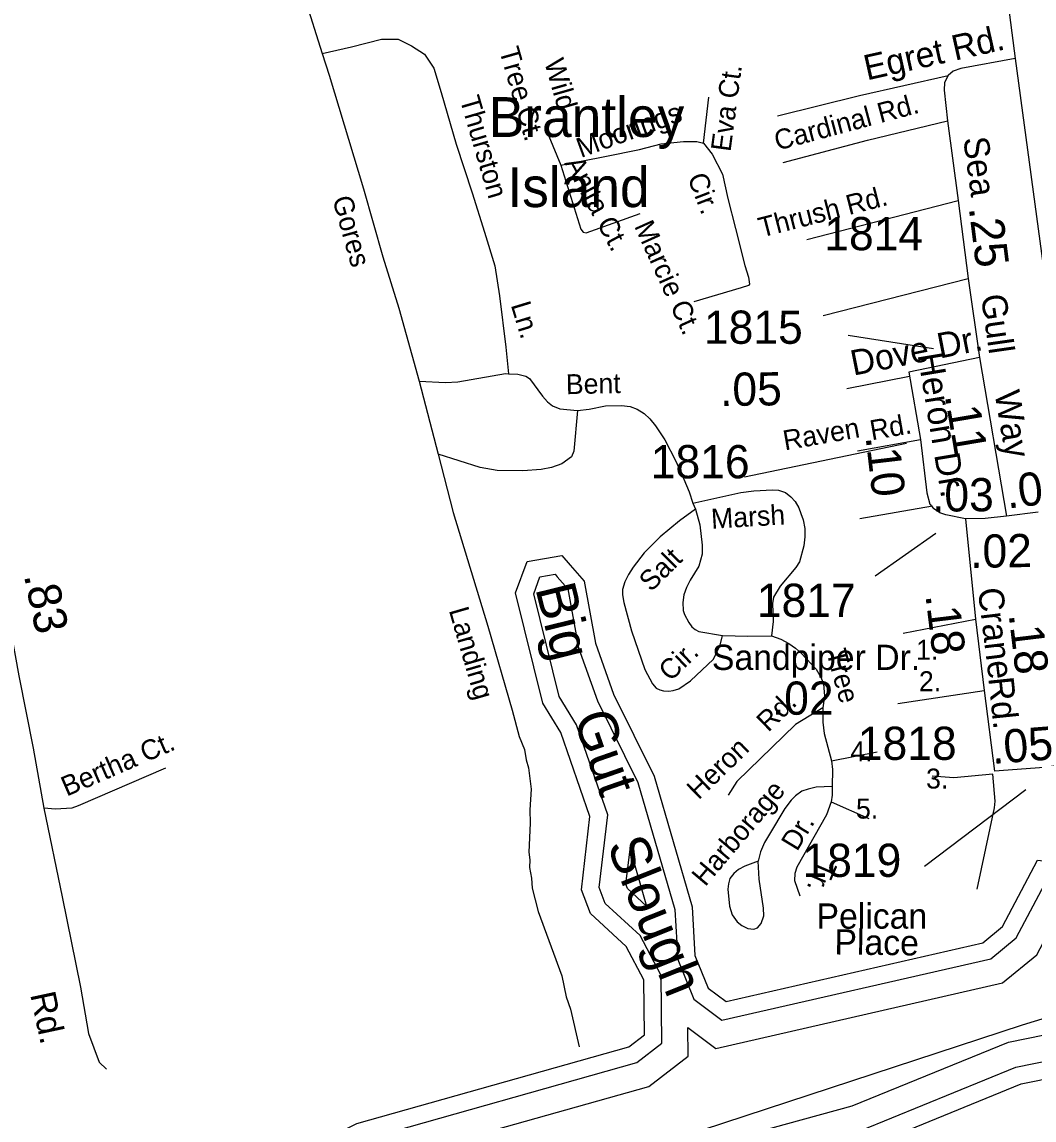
# Model space of a CAD drawing. Extents: x 2104537 to 2336408, y 34176 to 229611.
# Drawn here: x 2174421 to 2178229, y 55122 to 59254 of the extents above; entities that cross this region are included whole.
import ezdxf

# ---------------------------------------------------------------- set-up
doc = ezdxf.new("R2010")
doc.units = 0
for name, color, linetype in [('Exist Boundary Political City Limit New', 7, 'Continuous'), ('Exist Hydrographic Buffer Line', 7, 'Continuous'), ('Exist Hydrographic Creek Single Shore', 7, 'Continuous'), ('Exist Hydrographic Island Label', 7, 'Continuous'), ('Exist Hydrographic River Shore', 7, 'Continuous'), ('Exist Hydrographic River Shore Label', 7, 'Continuous'), ('Exist Road Non-System Type 51', 7, 'Continuous'), ('Exist Road Non-System Type 51 Label', 7, 'Continuous'), ('Exist Road Secondary Mileage Hundredths English Label', 7, 'Continuous'), ('Exist Road Secondary Type 51 Attributed', 7, 'Continuous'), ('Exist Road Secondary Type 51 Label', 7, 'Continuous'), ('Exist Road Secondary Type 51 Number Label', 7, 'Continuous'), ('Map Preparation Boundary City Limit Buffer Line', 7, 'Continuous')]:
    doc.layers.add(name, color=color, linetype=linetype)

msp = doc.modelspace()

# ---------------------------------------------------------------- linework, layer by layer
at = {"layer": 'Exist Boundary Political City Limit New'}
msp.add_lwpolyline([(2185728, 55040.5), (2185856.2, 55203.8), (2185879.5, 55425.4), (2185949.5, 55635.4), (2186066, 55775.4), (2186322.2, 55938.7), (2186450.5, 56172), (2186520.5, 56673.6), (2186804.5, 56806.1), (2186790.2, 56814.1), (2186404.5, 56884.9), (2186089.8, 56872), (2185691.2, 56884.9), (2185389.2, 56839.8), (2184233.2, 56618.5), (2183988.8, 56567.1), (2182004, 56464.3), (2181271, 56421.4), (2178184.5, 55478.7), (2176257.8, 54846.6)], dxfattribs=at)
at = {"layer": 'Exist Hydrographic Buffer Line'}
for points in [[(2176927.2, 55470.2), (2177032.4, 55390.7), (2178111, 55637.3), (2178240.1, 55743.8), (2178304.2, 55865.2), (2178553.3, 55878.8), (2178935.3, 55985.4), (2179639.1, 56095.7), (2180236.3, 56229), (2180465.6, 56311.7), (2180705.3, 56352.7), (2181638.5, 56673.5), (2182023.4, 56705.6), (2183248.1, 56645.9), (2183939.6, 56693.2), (2184682, 56816.8), (2185876.6, 57179.5), (2186229.1, 57507.2), (2186528.7, 57725.1), (2186735.7, 57982.2), (2186810.7, 58133.4)], [(2173886.4, 54549.5), (2174603.5, 54615.5), (2175056, 54728), (2175704.9, 55047.3), (2176735.4, 55337.8), (2176829.3, 55410.3), (2176827, 55665.7), (2176747.2, 55815.7), (2176616.2, 55936.8), (2176593.4, 55996.7), (2176625.3, 56270.6), (2176508.1, 56608.6), (2176442.6, 56715.5), (2176347, 57101.6), (2176370.5, 57165.4)], [(2176370.5, 57165.4), (2176427.3, 57175.3), (2176435.4, 57166)], [(2176435.4, 57166), (2176475.1, 57120.1), (2176515.9, 56898.7), (2176587, 56698.6), (2176738.1, 56392.2), (2176878.3, 55913.3), (2176888.6, 55725.9), (2176949.6, 55576.7), (2177055.2, 55496.9), (2178066.3, 55728.1), (2178162.3, 55807.2), (2178279.5, 56029.1), (2178326.9, 56023.5), (2178346.6, 55966.1), (2178537.2, 55976.5), (2178914.4, 56081.7), (2179620.7, 56192.5), (2180208.8, 56323.7), (2180440.4, 56407.2), (2180680.8, 56448.4), (2181618.1, 56770.6), (2182021.7, 56804.2), (2183247.2, 56744.5)], [(2176134.9, 54746.5), (2176334.7, 54842.6), (2177545.4, 55175), (2178132.7, 55415.2), (2178877.8, 55566.3)], [(2172875.4, 54978.3), (2172944.3, 54949.9), (2172944.3, 54721), (2173121.9, 54561.9), (2173359.7, 54468.3), (2173889.3, 54451), (2174620, 54518.1), (2175090, 54635), (2175740.3, 54955), (2176780.5, 55248.3), (2176928.2, 55362.3), (2176927.2, 55470.2)], [(2176177.7, 54657.9), (2176369.4, 54750), (2177577.2, 55081.6), (2178161.4, 55320.6), (2178782.7, 55446.6)]]:
    msp.add_lwpolyline(points, dxfattribs=at)
at = {"layer": 'Exist Hydrographic Creek Single Shore'}
for points in [[(2177070.4, 55567.7), (2178036.6, 55788.6), (2178110.4, 55849.5), (2178242.4, 56099.6), (2178375.5, 56083.9), (2178392.5, 56034.3), (2178526.4, 56041.6), (2178900.5, 56145.9), (2179608.5, 56257), (2180190.4, 56386.8), (2180423.6, 56470.9), (2180664.5, 56512.2), (2181604.5, 56835.3), (2182020.5, 56869.9), (2183246.5, 56810.2), (2183920.5, 56856.3), (2184644.6, 56976.8), (2185792.7, 57325.5), (2186124.6, 57634), (2186414.6, 57845), (2186596.7, 58071.1), (2186683.1, 58245.3)], [(2176321.9, 57223.6), (2176452.5, 57246.3), (2176484.5, 57209.4)], [(2176763.4, 55442.4), (2176761.6, 55649.1), (2176694.5, 55775.1), (2176560.4, 55899), (2176526.4, 55988.3), (2176558.4, 56263.3), (2176448.4, 56580.4), (2176381.4, 56689.9), (2176278.5, 57105.3), (2176321.9, 57223.6)], [(2176484.5, 57209.4), (2176536.4, 57149.6), (2176579.5, 56915.8), (2176647.5, 56724.2), (2176799.5, 56416.1), (2176943.4, 55924.5), (2176953.5, 55740.5), (2177003.5, 55618.2), (2177070.4, 55567.7)], [(2173108.4, 54794.3), (2173209.4, 54703.7), (2173393.4, 54631.3), (2173884.5, 54615.3), (2174592.5, 54680.3), (2175033.4, 54790), (2175681.3, 55108.9), (2176705.4, 55397.5), (2176763.4, 55442.4)], [(2176206.1, 54598.7), (2176392.5, 54688.3), (2177598.4, 55019.4), (2178180.5, 55257.5), (2178771.5, 55377.4)]]:
    msp.add_lwpolyline(points, dxfattribs=at)
at = {"layer": 'Exist Hydrographic River Shore'}
for points in [[(2176771.8, 55927), (2176700, 55993.4), (2176693.9, 56009.2), (2176709.2, 56140.6)], [(2176709.2, 56140.6), (2176771.8, 55927)]]:
    msp.add_lwpolyline(points, dxfattribs=at)
at = {"layer": 'Exist Road Non-System Type 51'}
for p, q in [((2175398.7, 59616.1), (2175551.5, 59134.9)), ((2177374.1, 58435.3), (2177944.5, 58582.1)), ((2177436.5, 58149.6), (2177981.5, 58288.4)), ((2175915.6, 57901.7), (2175987.1, 57628)), ((2177525, 57874.3), (2177760.5, 57920.6)), ((2177565.1, 57640.5), (2177802.8, 57682.5)), ((2176946.1, 57442.8), (2176955.9, 57421)), ((2177573.3, 57384.8), (2177846.9, 57433)), ((2177736.9, 56953.8), (2178008.6, 57006.3)), ((2177717.4, 56689.7), (2178041.2, 56738.6))]:
    msp.add_line(p, q, dxfattribs=at)
for points in [[(2175551.5, 59134.9), (2175661.4, 59160.6), (2175774, 59188.8), (2175837.4, 59188.8), (2175886.7, 59164.2), (2175936, 59132.5), (2175971.2, 59079.6), (2175999.3, 58988.1), (2176055.7, 58794.3), (2176115.5, 58611.2), (2176161.3, 58463.2), (2176200, 58336.4), (2176217.6, 58223.7), (2176242.3, 58030), (2176251.5, 57930.2)], [(2175551.5, 59134.9), (2175577.2, 59053.9), (2175707.1, 58626.2), (2175778.6, 58370.6), (2175839.8, 58176.8), (2175915.6, 57901.7)], [(2177263.6, 58900.3), (2177573.2, 58977.1), (2177906.7, 59052)], [(2176986.1, 58797.3), (2177006.2, 58970.5)], [(2177285.5, 58724.4), (2177602.8, 58809.2), (2177904, 58882.1)], [(2176403.5, 58824.6), (2176449, 58715.3)], [(2176449, 58715.3), (2176615.1, 58747.2), (2176744.8, 58774.5), (2176826.8, 58795), (2176911, 58804.1), (2176961, 58804.1), (2176986.1, 58797.3)], [(2176986.1, 58797.3), (2177017.9, 58756.3), (2177056.6, 58681.2), (2177077.1, 58590.1), (2177106.7, 58476.3), (2177140.8, 58337.4), (2177154.5, 58294.1), (2177159, 58266.8), (2177154.5, 58262.3)], [(2176449, 58715.3), (2176524.1, 58474), (2176533.2, 58462.6), (2176544.6, 58460.3), (2176747.1, 58533.2)], [(2177154.5, 58262.3), (2177127.2, 58253.2), (2176949.7, 58200.8)], [(2175915.6, 57901.7), (2176015.2, 57897.5), (2176061.2, 57899.5), (2176240.9, 57930.5), (2176251.5, 57930.2)], [(2176251.5, 57930.2), (2176286.8, 57929), (2176316.9, 57921.2), (2176330.8, 57912.4), (2176379.7, 57845.2), (2176398.7, 57824.5), (2176417.8, 57809.6), (2176445.4, 57798), (2176511.9, 57792.1)], [(2176511.9, 57792.1), (2176497.8, 57638.8), (2176488.9, 57617.7), (2176452.9, 57591.4), (2176413.6, 57577.4), (2176374.7, 57570.3), (2176306.1, 57564.4), (2176209.6, 57566.3), (2176145.2, 57577.7), (2175987.1, 57628)], [(2176511.9, 57792.1), (2176555.3, 57796.8), (2176616.6, 57809.8), (2176677.6, 57810.9), (2176709.7, 57807), (2176735.8, 57797), (2176763, 57780), (2176783.6, 57760.6), (2176805.7, 57733.6), (2176840.5, 57681.7), (2176881, 57601.6), (2176911.1, 57533.7), (2176931.5, 57485.8), (2176946.1, 57442.8)], [(2175987.1, 57628), (2176043.8, 57407.4), (2176174, 56979.7), (2176265.7, 56664.2), (2176292.4, 56564.3), (2176312.4, 56516.3), (2176318.9, 56476.5), (2176326.8, 56446.5), (2176337.1, 56366.6), (2176331.7, 56288.3), (2176334, 56238.4), (2176328.6, 56130.2), (2176332.6, 56100.3), (2176330.8, 56072.1), (2176338.9, 56032.2), (2176341.4, 55994.1), (2176363.7, 55906.4), (2176453.2, 55664.5), (2176469.3, 55584.8), (2176485.8, 55538.9), (2176518.2, 55396.8)], [(2176946.1, 57442.8), (2177125.7, 57483), (2177175.4, 57489.3), (2177245.7, 57493.5), (2177267.6, 57491.4), (2177293.7, 57482.7), (2177314.4, 57466.6), (2177331.1, 57449.2), (2177344.4, 57425.9), (2177352.2, 57403.8), (2177360.3, 57380), (2177366.6, 57348.1), (2177366.6, 57315.9), (2177362.7, 57281.9), (2177347.1, 57221.8), (2177333.5, 57200.8), (2177274.4, 57130.4), (2177249.7, 57089.2), (2177245.3, 57065.3), (2177248.3, 56997.3), (2177241, 56944)], [(2176955.9, 57421), (2176895, 57376.9), (2176823.3, 57316.6), (2176762.4, 57256.1), (2176721, 57202.7), (2176703.1, 57174.5), (2176689.4, 57146.6), (2176680.7, 57117.9), (2176681.3, 57098.2), (2176686.6, 57068.9), (2176715.4, 56962), (2176765.1, 56816.7), (2176793.3, 56763.3), (2176807.7, 56747.3), (2176821.4, 56741.1), (2176835.4, 56736.9), (2176855.1, 56735.5), (2176871.5, 56737.5), (2176892.3, 56744.7), (2176937.2, 56774), (2177023.1, 56856), (2177048.7, 56908), (2177056.9, 56944.9)], [(2176955.9, 57421), (2176972.1, 57361.9), (2176981.2, 57285.3), (2176980.5, 57251.5), (2176968.2, 57206.5), (2176935.3, 57153.3), (2176921.6, 57125.7), (2176911.9, 57098.6), (2176907.8, 57069.5), (2176908.8, 57039), (2176914.1, 57023.5), (2176930.3, 56993.6), (2176942.4, 56978), (2176954.4, 56967.9), (2176968.3, 56959.8), (2177056.9, 56944.9)], [(2177056.9, 56944.9), (2177152.4, 56942.8), (2177241, 56944)], [(2177241, 56944), (2177276.5, 56931.5), (2177306.7, 56915.5), (2177332.3, 56897), (2177354.9, 56877.8), (2177409.2, 56818), (2177428.6, 56785.5), (2177437, 56761.4), (2177441, 56717.7), (2177434.3, 56672.9)], [(2177434.3, 56672.9), (2177332.3, 56609.5), (2177111.3, 56395), (2177078.2, 56344.7)], [(2177434.3, 56672.9), (2177434.9, 56618.7), (2177440.3, 56576), (2177466.8, 56473.7), (2177471.1, 56440.2), (2177470.2, 56376.6)], [(2177466.8, 56473.7), (2177639.2, 56506.8)], [(2174961.3, 56445.9), (2174633.4, 56303.6), (2174609.3, 56295.6), (2174547.2, 56291.5), (2174503.9, 56295.3)], [(2178074.1, 56422.7), (2177928.2, 56408.9), (2177846.3, 56415.8)], [(2178015.6, 55990), (2178080.9, 56296.9), (2178083, 56321.1), (2178074.1, 56422.7)], [(2177470.2, 56376.6), (2177409.5, 56373.8), (2177379.1, 56367.2), (2177355.4, 56358.8), (2177332.1, 56342.1), (2177315.3, 56325.1), (2177291.8, 56293.7), (2177233.5, 56197.4), (2177215.8, 56165.9), (2177200.4, 56131.1), (2177191.5, 56095.2)], [(2177470.2, 56376.6), (2177469.6, 56344.1), (2177465.5, 56319.2), (2177448.8, 56270.7), (2177337.4, 56073), (2177329.1, 56049.2), (2177328.2, 56023), (2177348.1, 55965.8)], [(2177465.5, 56319.2), (2177607.4, 56256.4)], [(2177191.5, 56095.2), (2177141.3, 56076.5), (2177117.1, 56064.1), (2177099.4, 56049.7), (2177085.2, 56030), (2177079.3, 56010.1), (2177077.9, 55990.1), (2177083.9, 55926), (2177094.1, 55894), (2177112, 55868), (2177129.7, 55853.6), (2177152.2, 55842.3), (2177175.4, 55839.6), (2177188.3, 55844.6), (2177202.1, 55860.7), (2177212.1, 55889.7), (2177211, 55918.3), (2177195.1, 56028.5), (2177191.5, 56095.2)]]:
    msp.add_lwpolyline(points, dxfattribs=at)
at = {"layer": 'Exist Road Secondary Type 51 Attributed'}
for p in [(2178024, 57990.6), (2178245.1, 57408.6)]:
    msp.add_line(p, (2178125.4, 57393.5), dxfattribs=at)
for points in [[(2177876.5, 60850.7), (2177909.7, 60843.8), (2177930.2, 60828.4), (2177941.7, 60799), (2177999.4, 60348.1), (2178102, 59553.1), (2178157.9, 59116)], [(2173866.7, 59588.4), (2173908.9, 59399.8), (2173982.7, 59039.7), (2174118.7, 58302.2), (2174293.6, 57382.4), (2174363.3, 57050.7), (2174409.2, 56793.2), (2174464, 56520.8), (2174503.9, 56295.3), (2174573.3, 55961.3), (2174641.9, 55621.2), (2174672.4, 55446.7), (2174712.5, 55339.3), (2174739.2, 55313.1)], [(2178157.9, 59116), (2177954.1, 59078.3), (2177925.7, 59069), (2177906.7, 59052), (2177893, 59025.7), (2177891.2, 58997.8), (2177904, 58882.1), (2177944.5, 58582.1), (2177981.5, 58288.4), (2178024, 57990.6)], [(2178157.9, 59116), (2178318.7, 57927.2), (2178370.5, 57584.3), (2178399, 57427.6)], [(2178024, 57990.6), (2177757.9, 57935.5)], [(2177757.9, 57935.5), (2177802.8, 57682.5), (2177826.3, 57481.3), (2177837.3, 57439), (2177850.6, 57422.4)], [(2177971.3, 57384.3), (2177897.1, 57399.5), (2177875.3, 57407.2), (2177850.6, 57422.4)], [(2178125.4, 57393.5), (2178045.5, 57384.9), (2177971.3, 57384.3)], [(2177971.3, 57384.3), (2178008.6, 57006.3), (2178041.2, 56738.6), (2178081.2, 56434.1)], [(2178355.4, 56461.2), (2178267.8, 56448.6), (2178081.2, 56434.1)]]:
    msp.add_lwpolyline(points, dxfattribs=at)
at = {"layer": 'Exist Road Secondary Type 51 Number Label'}
for p, q in [((2177851.4, 58023.4), (2177529.7, 58074.2)), ((2177749.8, 57667.8), (2177140.2, 57540.8)), ((2177859.9, 57329.2), (2177631.3, 57168.3)), ((2178198.5, 56364), (2177817.5, 56076.2))]:
    msp.add_line(p, q, dxfattribs=at)
at = {"layer": 'Map Preparation Boundary City Limit Buffer Line'}
msp.add_lwpolyline([(2185728, 55040.5), (2185856.2, 55203.8), (2185879.5, 55425.4), (2185949.5, 55635.4), (2186066, 55775.4), (2186322.2, 55938.7), (2186450.5, 56172), (2186520.5, 56673.6), (2186804.5, 56806.1), (2186790.2, 56814.1), (2186404.5, 56884.9), (2186089.8, 56872), (2185691.2, 56884.9), (2185389.2, 56839.8), (2184233.2, 56618.5), (2183988.8, 56567.1), (2182004, 56464.3), (2181271, 56421.4), (2178184.5, 55478.7), (2176257.8, 54846.6)], dxfattribs=at)

# ---------------------------------------------------------------- texts
at = {"layer": 'Exist Hydrographic Island Label'}
for s, p in [('Brantley', (2176177.5, 58821.1)), ('Island', (2176247.8, 58557.2))]:
    msp.add_text(s, height=150, dxfattribs=at).set_placement(p)
at = {"layer": 'Exist Hydrographic River Shore Label'}
for s, rotation, p in [('Big', 283.908, (2176352.5, 57122.6)), ('Gut', 289.2192, (2176494.5, 56635.2)), ('Slough', 291.7597, (2176621.1, 56155))]:
    msp.add_text(s, height=150, rotation=rotation, dxfattribs=at).set_placement(p)
at = {"layer": 'Exist Road Non-System Type 51 Label'}
for s, rotation, p in [('Tree Ct.', 285.9308, (2176216.4, 59148)), ('Wild', 285.9308, (2176386, 59103.7)), ('Eva Ct.', 82.4123, (2177087.2, 58763.4)), ('Thurston', 286.2128, (2176068.1, 58963.9)), ('Cardinal Rd.', 14.959, (2177263.4, 58769.4)), ('Moorings', 20.0917, (2176524.4, 58741.6)), ('Anita Ct.', 298.171, (2176461.5, 58722.9)), ('Cir.', 291.1612, (2176924.2, 58668.9)), ('Gores', 285.6281, (2175588.6, 58588.6)), ('Thrush Rd.', 14.4329, (2177203.6, 58442.2)), ('Marcie Ct.', 294.2543, (2176723.9, 58485.9)), ('Ln.', 286.9828, (2176260.1, 58189.1)), ('Bent', 1.2823, (2176468.6, 57852.9)), ('Rd.', 10.0223, (2177618.9, 57679.5)), ('Raven', 10.0223, (2177292, 57641.1)), ('Marsh', 3.4375, (2177016.4, 57346.4)), ('Salt', 44.8235, (2176788.3, 57106.6)), ('Landing', 286.2087, (2176027.1, 57040.2)), ('Cir.', 43.6714, (2176860.7, 56769)), ('Tree', 284.9481, (2177447.5, 56883.4)), ('Rd.', 44.1547, (2177229.7, 56578.5)), ('Bertha Ct.', 23.4616, (2174589.5, 56338.2)), ('Heron', 44.1547, (2176967.1, 56323.6)), ('Harborage', 49.8486, (2176992.2, 55997)), ('Dr.', 58.8192, (2177337.7, 56129.7)), ('Tr.', 246.6687, (2177421, 56107.2))]:
    msp.add_text(s, height=75, rotation=rotation, dxfattribs=at).set_placement(p)
for s, p in [('1.', (2177785.5, 56853.9)), ('2.', (2177796.3, 56735.4)), ('4.', (2177538, 56471.5)), ('3.', (2177823.2, 56369.1)), ('5.', (2177559.5, 56256))]:
    msp.add_text(s, height=75, dxfattribs=at).set_placement(p)
at = {"layer": 'Exist Road Secondary Mileage Hundredths English Label'}
for s, rotation, p in [('.25', 277.1778, (2177983.5, 58554.8)), ('.05', 0.7297, (2177048.7, 57808.5)), ('.11', 279.6332, (2177893.3, 57847.8)), ('.10', 276.6507, (2177595.3, 57692.1)), ('.03', 7.0429, (2178130.3, 57422.3)), ('.03', 0.4157, (2177846, 57411.1)), ('.02', 0.8769, (2177989.9, 57199.2)), ('.83', 281.8689, (2174428.2, 57171.2)), ('.18', 276.9366, (2177820.5, 57096.2)), ('.18', 276.8891, (2178133.6, 57023.9)), ('.02', 0.2145, (2177243.1, 56646.5)), ('.05', 4.4495, (2178073.1, 56461.3))]:
    msp.add_text(s, height=125, rotation=rotation, dxfattribs=at).set_placement(p)
at = {"layer": 'Exist Road Secondary Type 51 Label'}
for s, rotation, p in [('Egret Rd.', 12.6648, (2177600.9, 59033.7)), ('Sea', 277.6837, (2177962.6, 58816.2)), ('Gull', 278.121, (2178029.2, 58223.5)), ('Dove Dr.', 11.2209, (2177549.5, 57922.6)), ('Heron Dr.', 279.4468, (2177790.8, 58001.9)), ('Way', 279.6332, (2178080.3, 57858.8)), ('Crane', 276.9366, (2178017.6, 57119.9)), ('Rd.', 275.9539, (2178057.2, 56785.2)), ('Place', 359.2907, (2177477.8, 55744.7)), ('Rd.', 282.0746, (2174452, 55594.4))]:
    msp.add_text(s, height=95, rotation=rotation, dxfattribs=at).set_placement(p)
for s, p in [('Sandpiper Dr.', (2177017.3, 56815.3)), ('Pelican', (2177410.9, 55841.6))]:
    msp.add_text(s, height=95, dxfattribs=at).set_placement(p)
at = {"layer": 'Exist Road Secondary Type 51 Number Label'}
for s, p in [('1814', (2177440.1, 58394.9)), ('1815', (2176987.4, 58042.7)), ('1816', (2176787.3, 57536.6)), ('1817', (2177186.4, 57014.9)), ('1818', (2177566.3, 56476.9)), ('1819', (2177358.1, 56036.5))]:
    msp.add_text(s, height=125, dxfattribs=at).set_placement(p)

doc.saveas('drawing.dxf')
